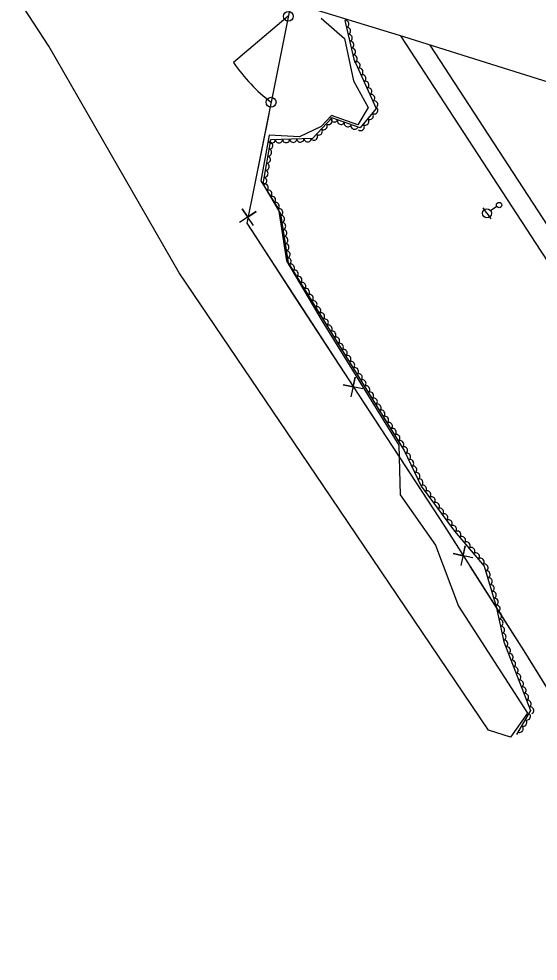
# Model space of a CAD drawing. Extents: x 1746719 to 1766531, y 631721 to 662391.
# Drawn here: x 1758698 to 1758988, y 642581 to 643107 of the extents above; entities that cross this region are included whole.
import ezdxf

# ---------------------------------------------------------------- set-up
doc = ezdxf.new("R2010")
doc.units = 0
for name, color, linetype in [('SURVEY - AERIAL SURVEY - Photo Control - Points - Elevations', 7, 'Continuous'), ('SURVEY - AERIAL SURVEY - Photo Control - Points - Locators', 7, 'Continuous'), ('SURVEY - AERIAL SURVEY - Photo Control with Text', 7, 'Continuous'), ('SURVEY - CENTERLINE - Existing Roads - Development', 7, 'Continuous'), ('SURVEY - CENTERLINE - Existing Roads Curve Text', 7, 'Continuous'), ('SURVEY - CENTERLINE - Existing Roads Text', 7, 'Continuous')]:
    doc.layers.add(name, color=color, linetype=linetype)

msp = doc.modelspace()

# ---------------------------------------------------------------- linework, layer by layer
at = {"layer": 'SURVEY - AERIAL SURVEY - Photo Control - Points - Elevations'}
for points in [[(1758911.54, 643097.78), (1758989.93, 642977.45), (1759038.48, 642903.58), (1759068.99, 642856.62), (1759101.06, 642807.38), (1759127.09, 642766.38), (1759158.82, 642717.62), (1759188.78, 642671.16), (1759215.73, 642628.82), (1759243.37, 642584.64)], [(1758928.02, 643092.63), (1758999.13, 642983.47), (1759047.68, 642909.6), (1759078.21, 642862.62), (1759110.31, 642813.33), (1759136.34, 642772.33), (1759168.05, 642723.6), (1759198.04, 642677.1), (1759225.03, 642634.69), (1759251.44, 642592.47), (1759258.89, 642580.68)]]:
    msp.add_lwpolyline(points, dxfattribs=at)
at = {"layer": 'SURVEY - AERIAL SURVEY - Photo Control - Points - Locators'}
msp.add_lwpolyline([(1758867.37, 643107.66), (1758880.26, 643096.33), (1758885.45, 643072.56), (1758893.63, 643057.66), (1758887.72, 643048.07), (1758873.12, 643053.26), (1758867.29, 643047.16), (1758855.14, 643041.29), (1758838.36, 643042.25), (1758833.61, 643016.8), (1758843.45, 643000.87), (1758847.88, 642971.98), (1758867.88, 642938.34), (1758910.6, 642869.1), (1758911.37, 642841.22), (1758931.15, 642813.15), (1758943.92, 642778.99), (1758982.62, 642719.3), (1758972.97, 642705.91), (1758960.75, 642709.67), (1758868.49, 642846.56), (1758788.07, 642965.24), (1758715.17, 643092), (1758698.5, 643117.79)], dxfattribs=at)
at = {"layer": 'SURVEY - AERIAL SURVEY - Photo Control with Text'}
msp.add_lwpolyline([(1758880.48, 643106.42), (1758885.62, 643084.7), (1758898.03, 643057.2), (1758889.16, 643046.28), (1758873.24, 643051.99), (1758862.53, 643040.48), (1758838.99, 643039.68), (1758834.78, 643014.97), (1758844.59, 642998.21), (1758848.8, 642970.95), (1758878.63, 642922.71), (1758913.74, 642866.01), (1758923.22, 642846.11), (1758941.8, 642821.02), (1758958.39, 642801.5), (1758965.07, 642778.82), (1758969.28, 642759.14), (1758984.23, 642720.66), (1758976.35, 642707.28)], dxfattribs=at)
for centre, major_axis in [((1758880.94, 643104.47), (0.46, -1.95)), ((1758881.86, 643100.58), (0.46, -1.95)), ((1758882.79, 643096.69), (0.46, -1.95)), ((1758883.71, 643092.79), (0.46, -1.95)), ((1758884.63, 643088.9), (0.46, -1.95)), ((1758885.55, 643085.01), (0.46, -1.95)), ((1758887.14, 643081.34), (0.82, -1.82)), ((1758888.78, 643077.7), (0.82, -1.82)), ((1758890.43, 643074.05), (0.82, -1.82)), ((1758892.07, 643070.4), (0.82, -1.82)), ((1758893.72, 643066.76), (0.82, -1.82)), ((1758895.36, 643063.11), (0.82, -1.82)), ((1758897.01, 643059.47), (0.82, -1.82)), ((1758897.07, 643056.03), (-1.26, -1.55)), ((1758871.51, 643050.13), (-1.36, -1.46)), ((1758874.62, 643051.49), (-1.88, 0.68)), ((1758892.03, 643049.82), (-1.26, -1.55)), ((1758894.55, 643052.92), (-1.26, -1.55)), ((1758868.79, 643047.21), (-1.36, -1.46)), ((1758878.38, 643050.14), (-1.88, 0.68)), ((1758882.15, 643048.79), (-1.88, 0.68)), ((1758885.91, 643047.44), (-1.88, 0.68)), ((1758889.51, 643046.71), (-1.26, -1.55)), ((1758863.34, 643041.35), (-1.36, -1.46)), ((1758866.06, 643044.28), (-1.36, -1.46)), ((1758839.73, 643039.71), (-2, -0.07)), ((1758838.44, 643036.47), (-0.34, -1.97)), ((1758843.72, 643039.84), (-2, -0.07)), ((1758847.72, 643039.98), (-2, -0.07)), ((1758851.72, 643040.12), (-2, -0.07)), ((1758855.72, 643040.25), (-2, -0.07)), ((1758859.71, 643040.39), (-2, -0.07)), ((1758837.1, 643028.58), (-0.34, -1.97)), ((1758837.77, 643032.53), (-0.34, -1.97)), ((1758836.43, 643024.64), (-0.34, -1.97)), ((1758835.75, 643020.7), (-0.34, -1.97)), ((1758835.08, 643016.75), (-0.34, -1.97)), ((1758835.89, 643013.08), (1.01, -1.73)), ((1758837.91, 643009.63), (1.01, -1.73)), ((1758839.93, 643006.17), (1.01, -1.73)), ((1758841.95, 643002.72), (1.01, -1.73)), ((1758843.97, 642999.27), (1.01, -1.73)), ((1758845.01, 642995.47), (0.31, -1.98)), ((1758845.62, 642991.52), (0.31, -1.98)), ((1758846.23, 642987.56), (0.31, -1.98)), ((1758846.85, 642983.61), (0.31, -1.98)), ((1758847.46, 642979.66), (0.31, -1.98)), ((1758848.07, 642975.7), (0.31, -1.98)), ((1758848.68, 642971.75), (0.31, -1.98)), ((1758850.48, 642968.24), (1.05, -1.7)), ((1758852.58, 642964.84), (1.05, -1.7)), ((1758854.69, 642961.43), (1.05, -1.7)), ((1758856.79, 642958.03), (1.05, -1.7)), ((1758858.89, 642954.63), (1.05, -1.7)), ((1758861, 642951.23), (1.05, -1.7)), ((1758863.1, 642947.82), (1.05, -1.7)), ((1758865.2, 642944.42), (1.05, -1.7)), ((1758867.31, 642941.02), (1.05, -1.7)), ((1758869.41, 642937.62), (1.05, -1.7)), ((1758871.51, 642934.21), (1.05, -1.7)), ((1758873.62, 642930.81), (1.05, -1.7)), ((1758875.72, 642927.41), (1.05, -1.7)), ((1758877.82, 642924.01), (1.05, -1.7)), ((1758879.93, 642920.61), (1.05, -1.7)), ((1758882.03, 642917.21), (1.05, -1.7)), ((1758884.14, 642913.8), (1.05, -1.7)), ((1758886.25, 642910.4), (1.05, -1.7)), ((1758888.35, 642907), (1.05, -1.7)), ((1758890.46, 642903.6), (1.05, -1.7)), ((1758892.56, 642900.2), (1.05, -1.7)), ((1758894.67, 642896.8), (1.05, -1.7)), ((1758896.78, 642893.4), (1.05, -1.7)), ((1758898.88, 642890), (1.05, -1.7)), ((1758900.99, 642886.6), (1.05, -1.7)), ((1758903.09, 642883.2), (1.05, -1.7)), ((1758905.2, 642879.8), (1.05, -1.7)), ((1758907.31, 642876.4), (1.05, -1.7)), ((1758909.41, 642873), (1.05, -1.7)), ((1758911.52, 642869.6), (1.05, -1.7)), ((1758913.62, 642866.19), (1.05, -1.7)), ((1758915.37, 642862.6), (0.86, -1.81)), ((1758917.09, 642858.98), (0.86, -1.81)), ((1758918.81, 642855.37), (0.86, -1.81)), ((1758920.53, 642851.76), (0.86, -1.81)), ((1758922.25, 642848.15), (0.86, -1.81)), ((1758924.26, 642844.71), (1.19, -1.61)), ((1758926.64, 642841.5), (1.19, -1.61)), ((1758929.02, 642838.28), (1.19, -1.61)), ((1758931.4, 642835.07), (1.19, -1.61)), ((1758933.78, 642831.85), (1.19, -1.61)), ((1758936.16, 642828.64), (1.19, -1.61)), ((1758938.54, 642825.43), (1.19, -1.61)), ((1758940.92, 642822.21), (1.19, -1.61)), ((1758943.43, 642819.1), (1.3, -1.52)), ((1758946.02, 642816.05), (1.3, -1.52)), ((1758948.61, 642813), (1.3, -1.52)), ((1758951.2, 642809.96), (1.3, -1.52)), ((1758953.79, 642806.91), (1.3, -1.52)), ((1758956.38, 642803.86), (1.3, -1.52)), ((1758958.64, 642800.63), (0.57, -1.92)), ((1758959.78, 642796.8), (0.57, -1.92)), ((1758960.91, 642792.96), (0.57, -1.92)), ((1758962.04, 642789.12), (0.57, -1.92)), ((1758963.17, 642785.29), (0.57, -1.92)), ((1758964.3, 642781.45), (0.57, -1.92)), ((1758965.34, 642777.59), (0.42, -1.96)), ((1758966.17, 642773.68), (0.42, -1.96)), ((1758967.01, 642769.77), (0.42, -1.96)), ((1758967.84, 642765.85), (0.42, -1.96)), ((1758968.68, 642761.94), (0.42, -1.96)), ((1758969.69, 642758.08), (0.72, -1.86)), ((1758971.14, 642754.35), (0.72, -1.86)), ((1758972.58, 642750.63), (0.72, -1.86)), ((1758974.03, 642746.9), (0.72, -1.86)), ((1758975.48, 642743.17), (0.72, -1.86)), ((1758976.93, 642739.44), (0.72, -1.86)), ((1758978.38, 642735.71), (0.72, -1.86)), ((1758979.83, 642731.98), (0.72, -1.86)), ((1758981.28, 642728.25), (0.72, -1.86)), ((1758982.72, 642724.53), (0.72, -1.86)), ((1758984.17, 642720.8), (0.72, -1.86)), ((1758980.24, 642713.89), (-1.02, -1.72)), ((1758982.27, 642717.34), (-1.02, -1.72)), ((1758978.21, 642710.45), (-1.02, -1.72))]:
    msp.add_ellipse(centre, major_axis=major_axis, ratio=0.940188, start_param=0, end_param=3.141593, dxfattribs=at)
at = {"layer": 'SURVEY - CENTERLINE - Existing Roads - Development'}
for p, q in [((1758959.87, 642998.58), (1758957.77, 643001.68)), ((1758959.87, 642998.58), (1758961.98, 642995.48)), ((1758965.46, 643002.37), (1758961.94, 642999.98))]:
    msp.add_line(p, q, dxfattribs=at)
for centre, radius in [((1758966.7, 643003.21), 1.5), ((1758959.87, 642998.58), 2.5)]:
    msp.add_circle(centre, radius, dxfattribs=at)
at = {"layer": 'SURVEY - CENTERLINE - Existing Roads Curve Text'}
msp.add_line((1758848.97, 643108.69), (1758818.43, 643082.85), dxfattribs=at)
for points in [[(1758850.54, 643116.53), (1758828.18, 643004.93)], [(1758838, 643053.96), (1758825.79, 642993.04), (1758887.89, 642897.54), (1758936.2, 642823.69), (1758980.53, 642754.06), (1759016.06, 642696.75), (1759084.09, 642659.25), (1759138.55, 642628.61), (1759161.19, 642615.64)], [(1758829.52, 642991.81), (1758823.23, 643001.13), (1758826.37, 642996.42), (1758831.07, 642999.56), (1758821.68, 642993.38)], [(1758827.95, 642989.71), (1758853.25, 642950.81)], [(1758853.25, 642950.81), (1758880.51, 642908.9)], [(1758890.65, 642900.46), (1758879.63, 642902.72), (1758885.17, 642901.55), (1758886.34, 642907.08), (1758883.94, 642896.1)], [(1758889.29, 642895.4), (1758914.69, 642856.57)], [(1758914.69, 642856.57), (1758936.2, 642823.69), (1758941.95, 642814.66)], [(1758952.01, 642806.12), (1758941.02, 642808.49), (1758946.54, 642807.26), (1758947.76, 642812.79), (1758945.26, 642801.83)], [(1758950.6, 642801.08), (1758975.52, 642761.94)], [(1758975.52, 642761.94), (1758980.53, 642754.06), (1759001.96, 642719.5)]]:
    msp.add_lwpolyline(points, dxfattribs=at)
for centre in [(1758848.97, 643108.69), (1758839.35, 643060.67)]:
    msp.add_circle(centre, 2.76, dxfattribs=at)
msp.add_arc((1758894.45, 643133.59), 91.4, 213.7246, 232.9235, dxfattribs=at)
at = {"layer": 'SURVEY - CENTERLINE - Existing Roads Text'}
for p, q in [((1758913.52, 643097.17), (1758851.9, 643116.11)), ((1758969.11, 643079.78), (1758913.52, 643097.17)), ((1759035.75, 643058.81), (1758969.11, 643079.78))]:
    msp.add_line(p, q, dxfattribs=at)

doc.saveas('drawing.dxf')
